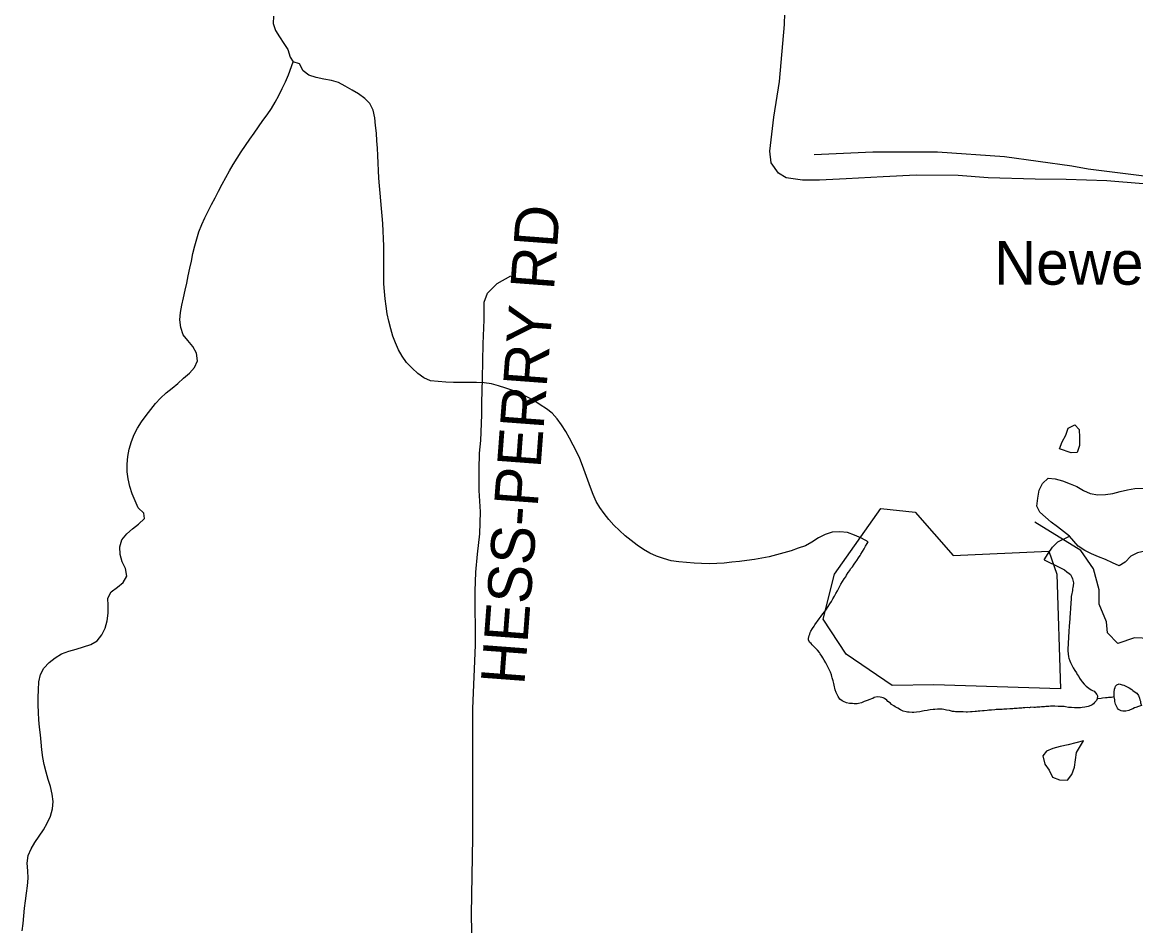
# Model space of a CAD drawing. Extents: x 1950930 to 2061844, y 904556 to 1017002.
# Drawn here: x 1994019 to 1996439, y 963751 to 965716 of the extents above; entities that cross this region are included whole.
import ezdxf

# ---------------------------------------------------------------- set-up
doc = ezdxf.new("R2010")
doc.units = 0
for name, color, linetype in [('Exist Hydrographic Creek Single Shore', 7, 'Continuous'), ('Exist Hydrographic Misc Water Feature', 7, 'Continuous'), ('Exist Road Non-System Type 51', 7, 'Continuous'), ('Exist Road Non-System Type 51 Label', 7, 'Continuous'), ('Exist Road Secondary Type 51 Attributed', 7, 'Continuous'), ('Exist Road Secondary Type 51 Label', 7, 'Continuous')]:
    doc.layers.add(name, color=color, linetype=linetype)

msp = doc.modelspace()

# ---------------------------------------------------------------- linework, layer by layer
at = {"layer": 'Exist Hydrographic Creek Single Shore'}
for points in [[(1994565.2, 965729.1), (1994564.4, 965712.8), (1994569.1, 965697.9), (1994577.9, 965683.8), (1994587.3, 965669.6), (1994596.4, 965656.3), (1994600.9, 965639.8), (1994607.8, 965629.8)], [(1994277.9, 964846.5), (1994288, 964860.2), (1994298.2, 964873.2), (1994308.7, 964886.1), (1994319.7, 964898.2), (1994331.8, 964909.4), (1994344.6, 964919.7), (1994357.3, 964930.2), (1994369.4, 964941.4), (1994382.1, 964952.7), (1994393.2, 964964.7), (1994399.7, 964979.3), (1994397.9, 964995.8), (1994389.3, 965010), (1994379, 965023.3), (1994368.8, 965035.8), (1994363.2, 965051.5), (1994361.4, 965068), (1994362.6, 965084.4), (1994365.5, 965099.9), (1994369.2, 965116.2), (1994372.9, 965132.6), (1994376.3, 965148.1), (1994379.6, 965164.4), (1994383.1, 965180.8), (1994386.6, 965196.3), (1994389.9, 965212.6), (1994393.8, 965229), (1994398.3, 965244.4), (1994403, 965259.9), (1994408.9, 965275.4), (1994415.5, 965290), (1994422.9, 965304.6), (1994430.3, 965319.3), (1994438.1, 965333.8), (1994445.4, 965348.4), (1994453.4, 965363.1), (1994461.2, 965377.6), (1994469.4, 965392.3), (1994477.4, 965406), (1994486, 965419.8), (1994494.7, 965433.6), (1994504.1, 965447.3), (1994513.7, 965461.1), (1994523.2, 965474), (1994532.4, 965487.8), (1994541.8, 965501.6), (1994551, 965514.5), (1994560.3, 965528.2), (1994568.9, 965542), (1994576.7, 965556.6), (1994584.1, 965571.2), (1994591, 965585.9), (1994597.6, 965601.3), (1994607.8, 965629.8)], [(1994794.2, 965376.5), (1994793.2, 965392.9), (1994792.6, 965409.4), (1994791.8, 965425.8), (1994791, 965441.4), (1994789.7, 965457.8), (1994788.5, 965474.2), (1994786.9, 965490.7), (1994785, 965508), (1994781.5, 965524.4), (1994774.3, 965538.6), (1994763.1, 965549.5), (1994749.9, 965559.6), (1994735.8, 965568), (1994721, 965576.5), (1994706.3, 965584.2), (1994690.9, 965588.7), (1994674.3, 965591.5), (1994657.9, 965595.1), (1994642.1, 965600.4), (1994629.6, 965609.6), (1994621.8, 965625.4), (1994607.8, 965629.8)], [(1995857.4, 964585.7), (1995842.7, 964593.4), (1995827.9, 964600.3), (1995812.5, 964605.5), (1995796.1, 964607.4), (1995779.3, 964606.2), (1995763.7, 964601.6), (1995749.2, 964594.5), (1995735.2, 964585), (1995720.9, 964577), (1995705.5, 964571.6), (1995690.1, 964566.2), (1995674.1, 964561.6), (1995658.3, 964557), (1995642.1, 964553.2), (1995626.1, 964550.3), (1995610.1, 964547.4), (1995593.9, 964545.2), (1995577.5, 964543.1), (1995561.1, 964541), (1995544.7, 964538.9), (1995528.3, 964538.3), (1995511.9, 964537.9), (1995495.5, 964538.2), (1995479.1, 964539.4), (1995462.3, 964540.5), (1995445.7, 964541.7), (1995428.9, 964544.5), (1995412.9, 964549), (1995397.5, 964554.2), (1995383.1, 964561.1), (1995369.4, 964568.7), (1995355.7, 964578), (1995342.1, 964588.2), (1995329.2, 964598.3), (1995316.7, 964610), (1995304.8, 964621.8), (1995293.5, 964634.3), (1995283.5, 964646.8), (1995274.3, 964660.1), (1995266.1, 964673.4), (1995259.5, 964688.3), (1995253.6, 964704), (1995247.8, 964719.8), (1995242.3, 964735.5), (1995236.7, 964751.2), (1995230.8, 964766.9), (1995223.8, 964781.7), (1995216.2, 964795.9), (1995208.4, 964810.9), (1995200, 964825.8), (1995191.2, 964839.9), (1995181.2, 964853.2), (1995170.3, 964865), (1995158, 964875), (1995144.7, 964883.5), (1995130.5, 964892.9), (1995115.8, 964900.6), (1995100.8, 964907.4), (1995085.4, 964914.3), (1995069.6, 964919.5), (1995054, 964924.8), (1995038.5, 964929.3), (1995022.5, 964931.1), (1995006.1, 964932.4), (1994989.4, 964931.8), (1994972.8, 964932.2), (1994956, 964931.7), (1994939.6, 964933), (1994922.6, 964934.1), (1994906, 964936), (1994891.6, 964942.1), (1994878.5, 964951.4), (1994866, 964963.2), (1994854.3, 964975.6), (1994844.7, 964989), (1994836.9, 965003.1), (1994830.1, 965018.1), (1994824.6, 965032.9), (1994819.7, 965048.6), (1994815.6, 965065.1), (1994812.3, 965081.6), (1994809.6, 965098), (1994807.6, 965113.7), (1994806.1, 965130.1), (1994805.1, 965146.5), (1994804.7, 965162.9), (1994804.7, 965179.3), (1994804.5, 965195.8), (1994804.5, 965212.1), (1994804.5, 965228.7), (1994804.1, 965245.1), (1994803.5, 965261.5), (1994802.6, 965277.9), (1994801.2, 965294.3), (1994800, 965310.8), (1994798.5, 965327.2), (1994796.9, 965343.6), (1994795.7, 965360.1), (1994794.2, 965376.5)], [(1994018.9, 963739.4), (1994020.6, 963755.7), (1994022, 963772.1), (1994023.7, 963788.5), (1994025.9, 963804.8), (1994028.2, 963821.2), (1994030.4, 963837.5), (1994032.1, 963853.9), (1994031, 963870.3), (1994029.6, 963886.8), (1994031.9, 963903.1), (1994038.2, 963917.8), (1994046.6, 963931.6), (1994055.8, 963945.3), (1994065.3, 963959.1), (1994073.3, 963973.6), (1994080, 963989.1), (1994085, 964004.6), (1994086.4, 964021), (1994083.9, 964036.7), (1994080.2, 964053.1), (1994075.5, 964068.8), (1994070.6, 964084.5), (1994066.5, 964101), (1994063.4, 964116.7), (1994061.6, 964133.1), (1994060.2, 964149.5), (1994058.3, 964166), (1994056.3, 964182.4), (1994055, 964198.1), (1994054, 964214.5), (1994053.6, 964230.9), (1994053.4, 964247.3), (1994054, 964263.7), (1994055.2, 964280.9), (1994058.5, 964297.2), (1994066.1, 964311), (1994077.4, 964323), (1994090.7, 964333.5), (1994104.4, 964342.2), (1994120.2, 964347.6), (1994135.8, 964352.3), (1994152, 964356.9), (1994167.8, 964362.3), (1994181.5, 964370.1), (1994191.8, 964383.1), (1994199.2, 964397.7), (1994203.3, 964414), (1994205.7, 964430.4), (1994205.9, 964446.8), (1994204.9, 964463.2), (1994212.3, 964477), (1994225.8, 964486.6), (1994238.5, 964496.9), (1994246.5, 964510.8), (1994243.5, 964527.2), (1994236.3, 964542.1), (1994231.8, 964557.8), (1994231, 964575), (1994235.3, 964589.8), (1994246.5, 964602.6), (1994258.6, 964613.9), (1994271.6, 964624.3), (1994284.7, 964636.4), (1994283.5, 964647.8), (1994270.5, 964659.6), (1994264.2, 964674.5), (1994258, 964690.2), (1994252.7, 964705.9), (1994248.8, 964722.4), (1994247.2, 964738.1), (1994247, 964754.5), (1994248.6, 964770.9), (1994251.5, 964787.2), (1994256, 964803.5), (1994261.9, 964819), (1994269.3, 964832.7), (1994277.9, 964846.5)]]:
    msp.add_lwpolyline(points, dxfattribs=at)
at = {"layer": 'Exist Hydrographic Misc Water Feature'}
for points in [[(1996273.1, 964788), (1996279.4, 964802.7), (1996286.8, 964817.2), (1996292.3, 964832.7), (1996306.5, 964839.8), (1996316.1, 964829.7), (1996317, 964812.5), (1996316.8, 964795.3), (1996311.6, 964779.8), (1996298.3, 964779.3), (1996273.1, 964788)], [(1996294.8, 964598), (1996281.9, 964608.1), (1996268.6, 964618.2), (1996255, 964628.4), (1996242.5, 964639.3), (1996230.8, 964650.2), (1996224.1, 964663.4), (1996226.5, 964680.6), (1996229, 964697.8), (1996236.2, 964712.4), (1996248.5, 964723.7), (1996263.8, 964722.5), (1996279.8, 964718.1), (1996296.2, 964712), (1996311.2, 964706), (1996325.6, 964697.5), (1996340.1, 964690.6), (1996356.3, 964687.8), (1996373.1, 964688.2), (1996389.1, 964690.4), (1996405.1, 964695), (1996421.1, 964698.7), (1996437.3, 964701.7), (1996467.1, 964702)], [(1996467.1, 964702), (1996483.3, 964698.3), (1996494.9, 964686.6), (1996505.2, 964673.3), (1996511.5, 964658.3), (1996515.4, 964642.6), (1996517.9, 964626.2), (1996519.8, 964608.9), (1996517.5, 964593.4), (1996504.8, 964584.6), (1996488.4, 964578.3), (1996474.2, 964570.5), (1996458.9, 964565), (1996442.9, 964561.3), (1996428.3, 964554.1), (1996415.8, 964541.3), (1996403.1, 964533.3), (1996388.3, 964539.5), (1996372.9, 964547.2), (1996357.8, 964553.2), (1996342.8, 964559.3), (1996328, 964566.9), (1996313.9, 964576.3), (1996294.8, 964598)], [(1996000.4, 964274.7), (1995909.4, 964273.4), (1995809.5, 964341), (1995759.5, 964417.5), (1995784.5, 964515.5), (1995884.6, 964657.8), (1995959.4, 964649.7), (1996042.5, 964556.1), (1996250.4, 964564.9), (1996267.4, 964515.3), (1996275.4, 964265.8), (1996000.4, 964274.7)], [(1995908.3, 964231.9), (1995905.6, 964234.4), (1995900.5, 964238.6), (1995898, 964241.1), (1995893.1, 964244.5), (1995890, 964246.1), (1995886.8, 964247.1), (1995883.5, 964248), (1995876.9, 964248.1), (1995870.8, 964246.6), (1995867.7, 964245), (1995864.4, 964244.2), (1995861.1, 964242.7), (1995855.2, 964240.3), (1995849, 964237.9), (1995842.9, 964235.7), (1995836.5, 964234.1), (1995833.2, 964233.4), (1995826.9, 964233.5), (1995823.6, 964233.6), (1995820.1, 964233.6), (1995816.6, 964233.7), (1995810.5, 964235.6), (1995804.1, 964238), (1995801.2, 964239.8), (1995796.1, 964243.2), (1995792.4, 964249), (1995789.4, 964254.9), (1995788.1, 964258.1), (1995785.9, 964263.9), (1995785.3, 964267.3), (1995784.4, 964270.5), (1995783.6, 964273.8), (1995782.8, 964277.1), (1995781.2, 964283), (1995779.5, 964289.5), (1995778.7, 964292.8), (1995777.7, 964296.1), (1995775.4, 964301.9), (1995774.2, 964305.2), (1995771.5, 964310.9), (1995768.4, 964316.8), (1995765.4, 964322.6), (1995761.9, 964328.4), (1995758.6, 964333.4), (1995756.8, 964336.7), (1995753.3, 964341.7), (1995751.4, 964345.1), (1995747.1, 964350), (1995742.6, 964354.2), (1995740.3, 964356.8), (1995738.1, 964359.3), (1995735.6, 964361.8), (1995733.2, 964364.3), (1995730.7, 964366.8), (1995728, 964371.7), (1995727.8, 964375.1), (1995729.3, 964381.6), (1995730.3, 964384.9), (1995731.5, 964388.1), (1995732.8, 964391.3), (1995736.2, 964397.1), (1995739.7, 964401.9), (1995741.6, 964405.2), (1995745.3, 964410), (1995747.1, 964413.3), (1995751.2, 964418.1), (1995755.1, 964423.7), (1995759, 964428.6), (1995763.1, 964434.2), (1995767, 964439.1), (1995770.7, 964444.7), (1995774.2, 964450.4), (1995777.5, 964456.1), (1995780.7, 964461.8), (1995784, 964467.4), (1995787.3, 964473.1), (1995790.4, 964478.8), (1995793.5, 964484.5), (1995795.3, 964487.7), (1995798.2, 964493.4), (1995801.7, 964499.1), (1995804.9, 964504.7), (1995808.6, 964509.6), (1995810.3, 964512.8), (1995813.8, 964518.6), (1995817.7, 964523.4), (1995819.3, 964526.6), (1995823.4, 964531.4), (1995827.3, 964537.1), (1995830.8, 964541.9), (1995832.6, 964545.2), (1995836.3, 964550.9), (1995839.8, 964555.8), (1995841.6, 964559), (1995844.9, 964564.6), (1995848.4, 964570.3), (1995851.7, 964576), (1995855, 964581.7), (1995857.4, 964585.7)], [(1996240.1, 964546.6), (1996248.9, 964560.4), (1996257.9, 964574.1), (1996269.4, 964585.4), (1996294.8, 964598)], [(1996240.1, 964546.6), (1996242.9, 964544.9), (1996246, 964543.3), (1996251.5, 964540.6), (1996254.6, 964539), (1996260.6, 964536.4), (1996263.6, 964534.7), (1996269.4, 964532.1), (1996272.3, 964530.3), (1996275.1, 964528.7), (1996281.1, 964526), (1996283.9, 964524.4), (1996289.3, 964520.2), (1996294.6, 964516.7), (1996296.9, 964514.2), (1996298.9, 964511.7), (1996300.3, 964508.4), (1996301.8, 964505.1), (1996303.2, 964499.4), (1996303.4, 964496), (1996302.8, 964489.5), (1996302.4, 964486.3), (1996301.8, 964483), (1996301.4, 964479.7), (1996300.8, 964476.4), (1996300.1, 964473.1), (1996298.9, 964466.6), (1996298.3, 964460), (1996297.9, 964453.6), (1996297.7, 964450.3), (1996297.5, 964443.7), (1996297.1, 964440.4), (1996296.9, 964437.2), (1996296.7, 964433.9), (1996296.5, 964430.6), (1996296.2, 964427.3), (1996296, 964424), (1996295.6, 964420.7), (1996295.4, 964417.5), (1996295, 964410.9), (1996294.8, 964407.6), (1996294.4, 964404.3), (1996294.2, 964401.1), (1996294, 964397.8), (1996293.8, 964394.5), (1996293.4, 964391.2), (1996293.2, 964387.9), (1996292.8, 964381.4), (1996292.6, 964374.8), (1996292.1, 964368.3), (1996291.9, 964361.7), (1996291.7, 964355.1), (1996291.5, 964348.6), (1996291.9, 964342), (1996292.8, 964335.4), (1996293.4, 964332.2), (1996295.6, 964326.4), (1996297.1, 964323.1), (1996300.1, 964317.3), (1996303.2, 964311.5), (1996306.5, 964305.7), (1996310, 964300.7), (1996311.6, 964297.3), (1996315.3, 964292.4), (1996317, 964289), (1996320.6, 964284.1), (1996322.5, 964280.7), (1996326.8, 964275.8), (1996331.5, 964271.5), (1996336.8, 964267.3), (1996342.4, 964263.9), (1996345.3, 964262.1), (1996348.3, 964260.5), (1996354.7, 964253.8), (1996355.5, 964250.5), (1996354.9, 964243.9)], [(1996391.8, 964248.4), (1996392.4, 964252.2), (1996392.2, 964255.5), (1996392, 964258.8), (1996392.6, 964265.3), (1996393.9, 964268.5), (1996395.3, 964271.8), (1996397.5, 964274.2), (1996402.9, 964276.6), (1996409.4, 964274.7), (1996412.9, 964273.9), (1996416, 964272.2), (1996421.9, 964269.6), (1996424.8, 964267.9), (1996430.3, 964264.5), (1996432.8, 964262), (1996435.7, 964260.3), (1996441, 964256.1), (1996444.9, 964251.1), (1996447.2, 964245.3), (1996448.2, 964241.9), (1996449, 964238.8), (1996449.6, 964235.4), (1996451.5, 964229.6)], [(1996354.9, 964243.9), (1996353.7, 964240.7), (1996349.6, 964235.9), (1996346.9, 964233.4), (1996344.2, 964231.1), (1996341.4, 964229.4), (1996335.4, 964227.1), (1996332.1, 964226.4), (1996328.6, 964225.6), (1996322.5, 964224.9), (1996319, 964224.2), (1996312.6, 964224.3), (1996309.2, 964224.3), (1996305.9, 964224.4), (1996299.5, 964225.4), (1996292.8, 964225.5), (1996286.4, 964226.5), (1996283.1, 964227.4), (1996276.6, 964227.6), (1996270, 964227.7), (1996263.4, 964227.8), (1996260.2, 964227.9), (1996253.6, 964228), (1996250.3, 964227.2), (1996247, 964227.3), (1996243.8, 964227.4), (1996240.5, 964226.6), (1996237.2, 964226.7), (1996233.9, 964226.8), (1996230.6, 964225.9), (1996224.3, 964226.2), (1996220.8, 964225.3), (1996217.5, 964225.4), (1996211.1, 964225.6), (1996207.7, 964224.8), (1996204.4, 964224.9), (1996197.8, 964224.2), (1996194.5, 964224.3), (1996191.3, 964223.6), (1996184.7, 964223.7), (1996181.4, 964222.9), (1996178.1, 964223), (1996174.9, 964223.1), (1996171.6, 964222.3), (1996165.2, 964222.5), (1996158.7, 964221.7), (1996152.1, 964221.9), (1996148.8, 964221.1), (1996145.5, 964221.2), (1996142.3, 964220.5), (1996135.7, 964220.6), (1996132.4, 964219.9), (1996125.8, 964219.2), (1996119.5, 964219.3), (1996116, 964218.6), (1996109.6, 964217.8), (1996106.2, 964217.9), (1996099.8, 964217.2), (1996096.5, 964217.3), (1996093, 964216.5), (1996089.8, 964216.6), (1996083.4, 964215.9), (1996080.1, 964216), (1996073.6, 964215.3), (1996070.3, 964215.4), (1996063.7, 964215.5), (1996060.4, 964215.6), (1996057.2, 964215.7), (1996050.6, 964215.8), (1996047.3, 964215.9), (1996044, 964216.7), (1996040.8, 964216.8), (1996034.2, 964218.6), (1996028, 964219.5), (1996024.8, 964220.4), (1996021.5, 964220.5), (1996018.2, 964221.3), (1996014.9, 964221.4), (1996008.4, 964221.6), (1996002, 964220.9), (1995998.5, 964220.9), (1995992.2, 964220.3), (1995988.7, 964219.5), (1995985.4, 964218.8), (1995979, 964218.1), (1995975.7, 964217.3), (1995969.4, 964215.8), (1995962.8, 964215.2), (1995956.3, 964214.5), (1995953, 964214.6), (1995946.4, 964214.7), (1995943.1, 964214.8), (1995939.9, 964215.6), (1995933.5, 964217.4), (1995927.6, 964220), (1995922, 964223.4), (1995919.2, 964225), (1995916.3, 964226.8), (1995913.4, 964228.5), (1995908.3, 964231.9)], [(1996391.8, 964248.4), (1996386.5, 964246.6), (1996379.9, 964246.8), (1996376.6, 964245.9), (1996373.3, 964246), (1996367, 964245.3), (1996363.5, 964244.6), (1996354.9, 964243.9)], [(1996451.5, 964229.6), (1996445.3, 964227.3), (1996439.2, 964225), (1996435.9, 964224.2), (1996432.8, 964222.6), (1996427.1, 964220.3), (1996424, 964218.8), (1996417.6, 964217.2), (1996414.2, 964217.3), (1996410.7, 964217.3), (1996407.4, 964218.3), (1996401.8, 964220.8), (1996399.4, 964223.4), (1996397.5, 964226.7), (1996394.7, 964232.5), (1996393.4, 964238.2), (1996393.4, 964242.2), (1996391.8, 964248.4)], [(1996325.2, 964152.6), (1996309, 964148.1), (1996291.9, 964144.3), (1996274.9, 964140.6), (1996258.9, 964135.9), (1996245, 964130.5), (1996236.8, 964120), (1996241.1, 964101.9), (1996250.7, 964088.6), (1996258.1, 964073.7), (1996273.5, 964067.6), (1996290.3, 964067.2), (1996300.1, 964079.3), (1996305.7, 964095.6), (1996308.1, 964111.1), (1996310, 964127.5), (1996325.2, 964152.6)]]:
    msp.add_lwpolyline(points, dxfattribs=at)
at = {"layer": 'Exist Road Non-System Type 51'}
for points in [[(1996454.8, 965363.8), (1996375.8, 965370.8), (1996287.5, 965373.8), (1996220.6, 965374.1), (1996118, 965376.9), (1996053.2, 965382.6), (1995961.8, 965383.2), (1995890, 965379.1), (1995809.9, 965374.8), (1995751.5, 965372), (1995714.5, 965372.4), (1995679.4, 965377.3), (1995662.5, 965387.1), (1995646.4, 965409.6), (1995643.5, 965434.9), (1995652.6, 965509.5), (1995664.6, 965586.9), (1995675.5, 965710.4), (1995676.2, 965735.7)], [(1994996.5, 963699.5), (1994995.6, 963775.8), (1994998.1, 963942.2), (1994997.9, 964083.6), (1994998.1, 964222.7), (1995004.2, 964360.6), (1995003.4, 964478.3), (1995004.8, 964519.2), (1995008.5, 964558.8), (1995013.2, 964603.1), (1995015.1, 964651.1), (1995012.2, 964697.2), (1995011.8, 964742.9), (1995012.8, 964778.6), (1995015.6, 964805.9), (1995017.5, 964861.4), (1995017.5, 964887.8), (1995019.4, 964940.6), (1995020.8, 965016.3), (1995022.6, 965068.1), (1995022.6, 965106.7), (1995030.1, 965126.5), (1995050.9, 965147.2), (1995081, 965164.1)], [(1996469.8, 964375.2), (1996436.2, 964376.5), (1996400.2, 964364.1), (1996377.9, 964387.7), (1996375.4, 964411.3), (1996359.2, 964449.8), (1996359.2, 964480.8), (1996346.9, 964526.8), (1996319.5, 964566.5), (1996219.9, 964628.1)]]:
    msp.add_lwpolyline(points, dxfattribs=at)
at = {"layer": 'Exist Road Secondary Type 51 Attributed'}
msp.add_lwpolyline([(1997429.1, 963928.8), (1997405.2, 964014.9), (1997375.3, 964065), (1997344.9, 964167.9), (1997295.5, 964254.4), (1997215.3, 964384.1), (1997165.9, 964452.1), (1997074.3, 964605.4), (1997020.6, 964763.4), (1996971.1, 964941.5), (1996931.3, 965079.3), (1996903.6, 965179.5), (1996879.5, 965245.5), (1996863.8, 965275.4), (1996839.6, 965299.5), (1996779.8, 965325.5), (1996623.8, 965349.8), (1996497.9, 965376), (1996335.9, 965396.4), (1996299.8, 965402.5), (1996154, 965422.7), (1996007.9, 965433), (1995867.9, 965433.1), (1995739.7, 965427.3)], dxfattribs=at)

# ---------------------------------------------------------------- texts
at = {"layer": 'Exist Road Non-System Type 51 Label'}
msp.add_text('  HESS-PERRY RD', height=95, rotation=85.7131, dxfattribs=at).set_placement((1995104.7, 964202.2))
at = {"layer": 'Exist Road Secondary Type 51 Label'}
msp.add_text('Newell Rd.', height=95, dxfattribs=at).set_placement((1996131, 965144.8))

doc.saveas('drawing.dxf')
